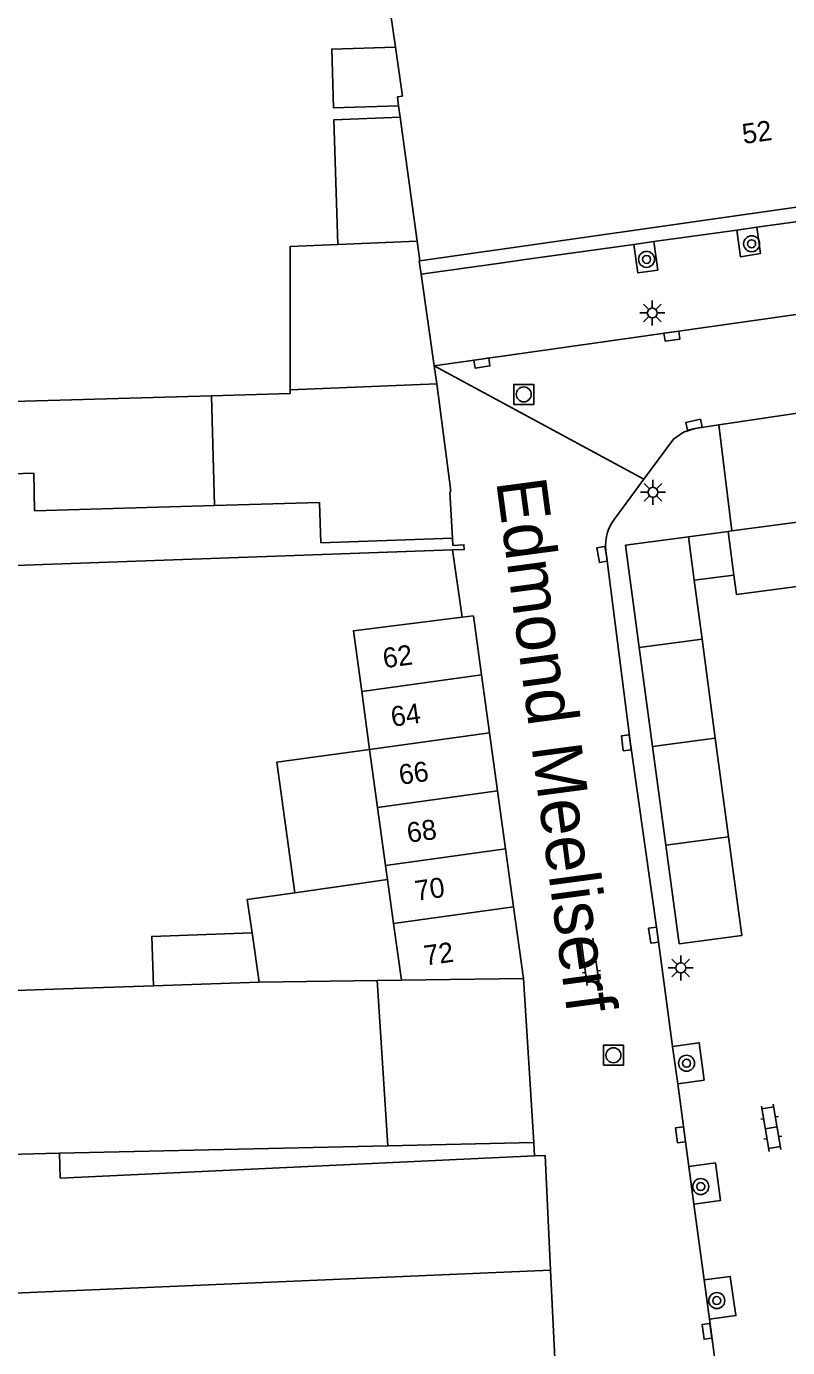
# Model space of a CAD drawing. Extents: x 132998 to 136004, y 396998 to 398512.
# Drawn here: x 133309.7 to 133347.8, y 397882.5 to 397948.6 of the extents above; entities that cross this region are included whole.
import ezdxf

# ---------------------------------------------------------------- set-up
doc = ezdxf.new("R2010")
doc.units = 0
for name, color, linetype in [('gg-afsc-hekwerk', 7, 'Continuous'), ('gg-afsc-muur', 7, 'Continuous'), ('gg-anno-huisnummerreeks BGT', 7, 'Continuous'), ('gg-anno-openbare ruimte label', 7, 'Continuous'), ('gg-bbg-bijgebouw', 7, 'Continuous'), ('gg-bbg-gedigitaliseerde bebouwing', 7, 'Continuous'), ('gg-bbg-gedigitaliseerde bijgebouw', 7, 'Continuous'), ('gg-bbg-hoofdgebouw', 7, 'Continuous'), ('gg-bbg-luifel en loopbrug', 7, 'Continuous'), ('gg-bbg-tussenscheiding', 7, 'Continuous'), ('gg-knt-verharding', 7, 'Continuous'), ('gg-knt-verharding nz', 7, 'Continuous'), ('gt-grn-weggrens', 7, 'Continuous'), ('gt-symb-boom', 7, 'Continuous'), ('gt-symb-klinker verharding', 7, 'Continuous'), ('gt-symb-kolk', 7, 'Continuous'), ('gt-symb-lichtmast', 7, 'Continuous'), ('gt-symb-rioolschacht', 7, 'Continuous')]:
    doc.layers.add(name, color=color, linetype=linetype)

# ---------------------------------------------------------------- blocks, each defined once
blk = doc.blocks.new('gt0-KL1')
at = {"layer": 'gt-symb-klinker verharding'}
for p, q in [((-1.15, 0.3), (1.15, 0.3)), ((-1, -0.3), (-1, 0.3)), ((-0.5, 0.3), (-0.5, 0.45)), ((0, -0.3), (0, 0.3)), ((0.5, 0.3), (0.5, 0.45)), ((1, -0.3), (1, 0.3)), ((-1.15, -0.3), (1.15, -0.3)), ((-0.5, -0.45), (-0.5, -0.3)), ((0.5, -0.45), (0.5, -0.3))]:
    blk.add_line(p, q, dxfattribs=at)
blk = doc.blocks.new('gt0-KOLK')
at = {"layer": 'gt-symb-kolk'}
blk.add_lwpolyline([(0, 0), (0.375, 0), (0.375, 0.4), (-0.375, 0.4), (-0.375, 0), (0, 0)], dxfattribs=at)
blk = doc.blocks.new('gt0-LMAST')
at = {"layer": 'gt-symb-lichtmast'}
for p, q in [((-0.182, 0.173), (-0.447, 0.438)), ((-0.005, 0.246), (-0.005, 0.621)), ((0.172, 0.173), (0.437, 0.438)), ((-0.255, -0.004), (-0.63, -0.004)), ((-0.182, -0.181), (-0.447, -0.446)), ((-0.005, -0.254), (-0.005, -0.629)), ((0.437, -0.446), (0.172, -0.181)), ((0.245, -0.004), (0.62, -0.004))]:
    blk.add_line(p, q, dxfattribs=at)
blk.add_circle((-0.005, -0.004), 0.25, dxfattribs=at)
blk = doc.blocks.new('gt0-BOOM')
at = {"layer": 'gt-symb-boom'}
for radius in [0.4, 0.2]:
    blk.add_circle((0, 0), radius, dxfattribs=at)
blk = doc.blocks.new('gt0-RS')
at = {"layer": 'gt-symb-rioolschacht'}
blk.add_lwpolyline([(-0.5, -0.5), (0.5, -0.5), (0.5, 0.5), (-0.5, 0.5)], close=True, dxfattribs=at)
blk.add_circle((0, 0), 0.375, dxfattribs=at)

msp = doc.modelspace()

# ---------------------------------------------------------------- linework, layer by layer
at = {"layer": 'gg-afsc-hekwerk'}
msp.add_line((133331.054, 397922.422), (133331.534, 397919.056), dxfattribs=at)
at = {"layer": 'gg-afsc-muur'}
for p, q in [((133331.049, 397923.008), (133331.07, 397922.651)), ((133331.054, 397922.422), (133303.341, 397921.445)), ((133335.115, 397892.771), (133335.157, 397892.105))]:
    msp.add_line(p, q, dxfattribs=at)
msp.add_lwpolyline([(133331.054, 397922.422), (133331.622, 397922.442), (133331.616, 397922.682), (133331.07, 397922.651)], dxfattribs=at)
at = {"layer": 'gg-bbg-bijgebouw'}
for p, q in [((133329.473, 397936.22), (133330.13, 397931.64)), ((133330.13, 397931.64), (133330.131, 397931.633)), ((133330.131, 397931.633), (133330.259, 397930.743)), ((133345.018, 397923.373), (133350.139, 397924.059)), ((133344.837, 397923.349), (133342.852, 397923.083)), ((133345.018, 397923.373), (133344.837, 397923.349)), ((133343.141, 397920.91), (133345.127, 397921.17)), ((133343.536, 397917.953), (133343.141, 397920.91)), ((133344.196, 397913.013), (133343.536, 397917.953)), ((133340.391, 397917.535), (133341.057, 397912.596)), ((133332.898, 397913.27), (133332.497, 397916.173)), ((133326.502, 397915.346), (133326.901, 397912.443)), ((133333.298, 397910.368), (133332.898, 397913.27)), ((133341.057, 397912.596), (133341.722, 397907.656)), ((133344.856, 397908.073), (133344.196, 397913.013)), ((133326.901, 397912.443), (133327.3, 397909.541)), ((133333.698, 397907.465), (133333.298, 397910.368)), ((133327.3, 397909.541), (133327.699, 397906.638)), ((133334.099, 397904.563), (133333.698, 397907.465)), ((133327.699, 397906.638), (133327.797, 397905.926)), ((133327.797, 397905.926), (133323.162, 397905.267)), ((133334.593, 397900.98), (133334.099, 397904.563)), ((133321.02, 397903.262), (133321.376, 397900.793)), ((133335.115, 397892.771), (133334.593, 397900.98))]:
    msp.add_line(p, q, dxfattribs=at)
for points in [[(133329.473, 397936.22), (133329.38, 397936.88), (133329.413, 397936.885)], [(133342.852, 397923.083), (133339.7, 397922.66), (133340.391, 397917.535)], [(133345.127, 397921.17), (133345.26, 397920.19), (133350.56, 397920.895)], [(133331.534, 397919.056), (133326.085, 397918.382), (133326.502, 397915.346)], [(133332.497, 397916.173), (133332.09, 397919.125), (133331.534, 397919.056)], [(133341.722, 397907.656), (133342.388, 397902.717), (133345.515, 397903.136), (133344.856, 397908.073)], [(133323.162, 397905.267), (133320.78, 397904.928), (133321.02, 397903.262)]]:
    msp.add_lwpolyline(points, dxfattribs=at)
at = {"layer": 'gg-bbg-gedigitaliseerde bebouwing'}
for p, q in [((133327.31, 397953.738), (133328.188, 397947.585)), ((133328.188, 397947.585), (133328.539, 397945.125)), ((133328.347, 397944.644), (133328.423, 397944.074)), ((133311.38, 397892.244), (133327.808, 397892.609))]:
    msp.add_line(p, q, dxfattribs=at)
for points in [[(133328.539, 397945.125), (133328.288, 397945.089), (133328.347, 397944.644)], [(133311.38, 397892.244), (133311.419, 397890.99), (133335.157, 397892.105)]]:
    msp.add_lwpolyline(points, dxfattribs=at)
at = {"layer": 'gg-bbg-gedigitaliseerde bijgebouw'}
for p, q in [((133330.259, 397930.743), (133322.928, 397930.437)), ((133319.144, 397924.642), (133318.979, 397930.139)), ((133310.13, 397924.373), (133319.144, 397924.642)), ((133327.808, 397892.609), (133335.115, 397892.771))]:
    msp.add_line(p, q, dxfattribs=at)
for points in [[(133325.31, 397937.709), (133325.107, 397943.943), (133328.423, 397944.074)], [(133325.31, 397937.709), (133322.928, 397937.614), (133322.928, 397930.437)], [(133318.979, 397930.139), (133297.965, 397929.529), (133297.965, 397925.907), (133310.091, 397926.269), (133310.13, 397924.373)]]:
    msp.add_lwpolyline(points, dxfattribs=at)
at = {"layer": 'gg-bbg-hoofdgebouw'}
for p, q in [((133364.233, 397941.854), (133329.413, 397936.885)), ((133316.085, 397900.611), (133321.376, 397900.793)), ((133305.168, 397900.236), (133311.585, 397900.457)), ((133311.585, 397900.457), (133316.085, 397900.611)), ((133335.951, 397886.386), (133336.16, 397881.97))]:
    msp.add_line(p, q, dxfattribs=at)
msp.add_lwpolyline([(133335.157, 397892.105), (133335.68, 397892.13), (133335.951, 397886.386)], dxfattribs=at)
at = {"layer": 'gg-bbg-luifel en loopbrug'}
msp.add_line((133324.452, 397922.775), (133331.049, 397923.008), dxfattribs=at)
for points in [[(133328.347, 397944.644), (133325.097, 397944.543), (133325.005, 397947.486), (133328.188, 397947.585)], [(133322.928, 397930.437), (133322.928, 397930.254), (133318.979, 397930.139)], [(133330.259, 397930.743), (133330.351, 397930.099), (133330.949, 397925.502), (133330.938, 397925.314), (133330.917, 397925.317), (133331.049, 397923.008)], [(133319.144, 397924.642), (133324.391, 397924.798), (133324.452, 397922.775)], [(133323.162, 397905.267), (133322.263, 397911.805), (133326.901, 397912.443)], [(133321.02, 397903.262), (133316, 397903.09), (133316.085, 397900.611)]]:
    msp.add_lwpolyline(points, dxfattribs=at)
at = {"layer": 'gg-bbg-tussenscheiding'}
for p, q in [((133328.423, 397944.074), (133329.277, 397937.868)), ((133325.31, 397937.709), (133329.277, 397937.868)), ((133329.413, 397936.885), (133329.277, 397937.868)), ((133344.837, 397923.349), (133345.127, 397921.17)), ((133342.852, 397923.083), (133343.141, 397920.91)), ((133340.391, 397917.535), (133343.536, 397917.953)), ((133332.497, 397916.173), (133326.502, 397915.346)), ((133332.898, 397913.27), (133326.901, 397912.443)), ((133341.057, 397912.596), (133344.196, 397913.013)), ((133333.298, 397910.368), (133327.3, 397909.541)), ((133341.722, 397907.656), (133344.856, 397908.073)), ((133333.698, 397907.465), (133327.699, 397906.638)), ((133327.797, 397905.926), (133328.098, 397903.735)), ((133334.099, 397904.563), (133328.098, 397903.735)), ((133328.098, 397903.735), (133328.488, 397900.894)), ((133327.27, 397900.876), (133321.376, 397900.793)), ((133328.488, 397900.894), (133327.27, 397900.876)), ((133327.27, 397900.876), (133327.808, 397892.609)), ((133334.593, 397900.98), (133328.488, 397900.894)), ((133307.382, 397892.127), (133310.69, 397892.229)), ((133310.69, 397892.229), (133311.38, 397892.244))]:
    msp.add_line(p, q, dxfattribs=at)
msp.add_lwpolyline([(133292.393, 397883.794), (133298.985, 397884.807), (133335.951, 397886.386)], dxfattribs=at)
at = {"layer": 'gg-knt-verharding'}
for p, q in [((133346.272, 397938.572), (133350.833, 397939.21)), ((133341.117, 397937.85), (133345.269, 397938.431)), ((133345.269, 397938.431), (133346.272, 397938.572)), ((133334.681, 397936.949), (133340.123, 397937.711)), ((133340.123, 397937.711), (133341.117, 397937.85)), ((133329.473, 397936.22), (133333.423, 397936.773)), ((133333.423, 397936.773), (133334.681, 397936.949)), ((133344.377, 397928.677), (133345.018, 397923.373)), ((133339.129, 397923.949), (133340.615, 397925.96)), ((133342.313, 397895.717), (133342.061, 397897.584)), ((133342.871, 397891.575), (133342.313, 397895.717)), ((133343.125, 397889.688), (133342.871, 397891.575)), ((133343.635, 397885.896), (133343.125, 397889.688)), ((133343.9, 397883.931), (133343.635, 397885.896)), ((133344.255, 397881.294), (133343.9, 397883.931))]:
    msp.add_line(p, q, dxfattribs=at)
for points in [[(133346.272, 397938.572), (133346.456, 397937.255), (133345.457, 397937.086), (133345.269, 397938.431)], [(133341.117, 397937.85), (133341.316, 397936.428), (133340.322, 397936.286), (133340.123, 397937.711)], [(133340.615, 397925.96), (133342.1, 397927.97), (133342.6, 397928.32), (133343.19, 397928.5), (133344.377, 397928.677)], [(133342.061, 397897.584), (133341.32, 397903.09), (133339.95, 397912.72), (133338.75, 397922.15)], [(133342.313, 397895.717), (133343.632, 397895.895), (133343.388, 397897.763), (133342.061, 397897.584)], [(133343.125, 397889.688), (133344.449, 397889.866), (133344.2, 397891.754), (133342.871, 397891.575)], [(133343.9, 397883.931), (133345.227, 397884.11), (133344.943, 397886.072), (133343.635, 397885.896)]]:
    msp.add_lwpolyline(points, dxfattribs=at)
msp.add_arc((133340.967, 397922.622), 2.267, 144.17897, 192.02766, dxfattribs=at)
at = {"layer": 'gg-knt-verharding nz'}
for p, q in [((133330.13, 397931.64), (133369.359, 397937.2)), ((133344.377, 397928.677), (133354.518, 397930.19))]:
    msp.add_line(p, q, dxfattribs=at)
at = {"layer": 'gt-grn-weggrens'}
msp.add_line((133330.131, 397931.633), (133340.615, 397925.96), dxfattribs=at)

# ---------------------------------------------------------------- block references
at = {"layer": 'gt-symb-boom'}
for p in [(133346.014, 397937.743), (133340.753, 397936.964), (133342.756, 397896.74), (133343.467, 397890.571), (133344.271, 397884.862)]:
    msp.add_blockref('gt0-BOOM', p, dxfattribs=at)
at = {"layer": 'gt-symb-klinker verharding'}
for p, rotation in [((133337.932, 397901.812), -82.29934460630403), ((133346.992, 397893.515), 99.50001059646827)]:
    msp.add_blockref('gt0-KL1', p, dxfattribs=dict(at, rotation=rotation))
at = {"layer": 'gt-symb-kolk'}
for p, rotation in [((133341.997, 397933.322), -171.8942064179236), ((133332.487, 397931.974), -171.3191494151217), ((133343.168, 397928.493), 11.770626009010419), ((133338.73, 397922.23), 99.15139601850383), ((133339.94, 397912.8), 97.23872650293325), ((133341.307, 397903.176), 98.10579358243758), ((133342.647, 397893.187), 97.64386978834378), ((133343.978, 397883.354), 97.64386978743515)]:
    msp.add_blockref('gt0-KOLK', p, dxfattribs=dict(at, rotation=rotation))
at = {"layer": 'gt-symb-lichtmast'}
for p in [(133341.048, 397934.286), (133341.08, 397925.312), (133342.473, 397901.516)]:
    msp.add_blockref('gt0-LMAST', p, dxfattribs=at)
at = {"layer": 'gt-symb-rioolschacht'}
for p in [(133334.612, 397930.209), (133339.098, 397897.138)]:
    msp.add_blockref('gt0-RS', p, dxfattribs=at)

# ---------------------------------------------------------------- texts
at = {"layer": 'gg-anno-huisnummerreeks BGT'}
for s, rotation, p in [('52', 8.1, (133345.61, 397942.733)), ('62', 7.9, (133327.629, 397916.5)), ('64', 7.9, (133328.033, 397913.573)), ('66', 7.9, (133328.433, 397910.671)), ('68', 7.9, (133328.834, 397907.768)), ('70', 7.9, (133329.234, 397904.866)), ('72', 7.9, (133329.681, 397901.623))]:
    msp.add_text(s, height=1, rotation=rotation, dxfattribs=at).set_placement(p)
at = {"layer": 'gg-anno-openbare ruimte label'}
msp.add_text('Edmond Meeliserf', height=2.5, rotation=277.6, dxfattribs=at).set_placement((133333.224, 397925.866))

doc.saveas('drawing.dxf')
